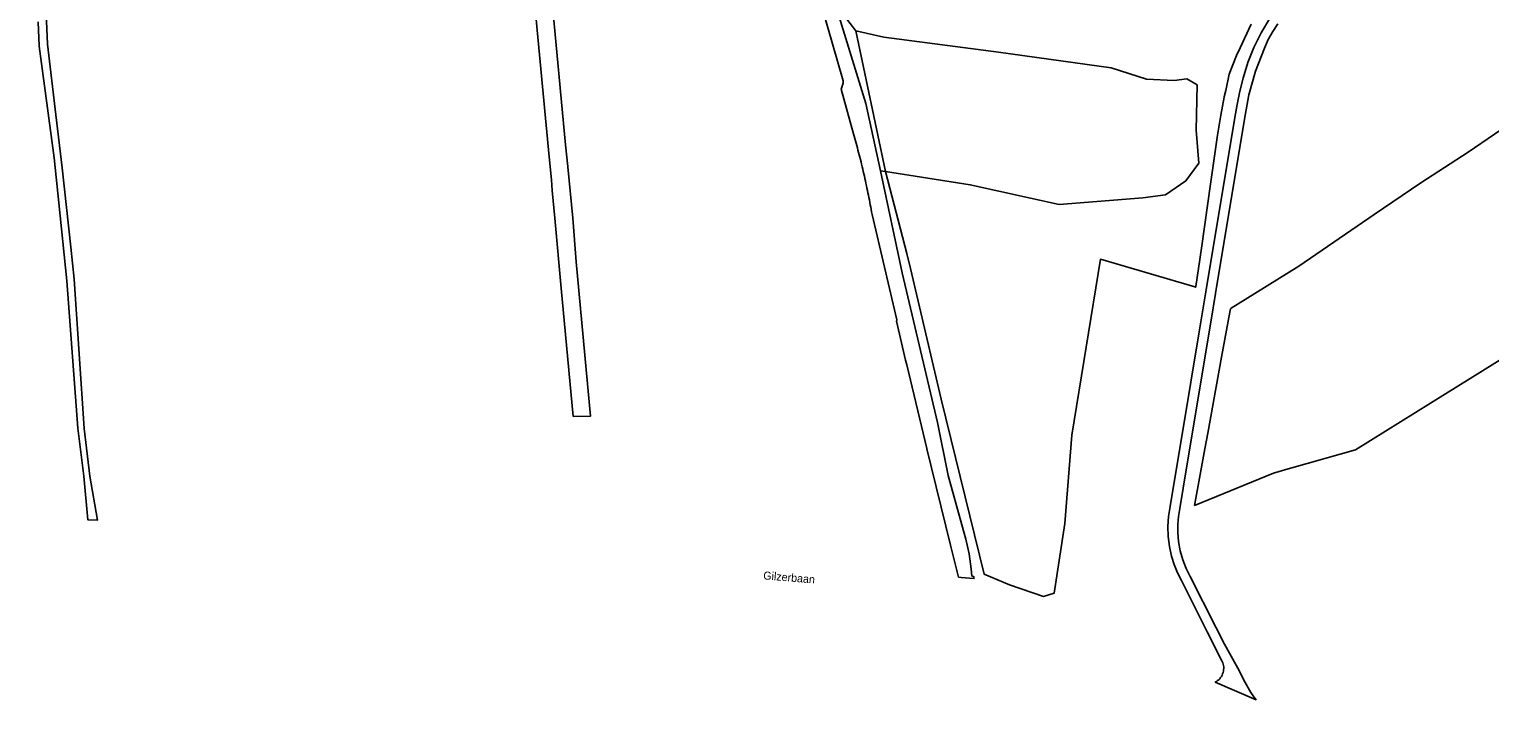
# Model space of a CAD drawing. Extents: x 126000 to 131009, y 393000 to 395500.
# Drawn here: x 128621.8 to 129078, y 393865.3 to 394074.8 of the extents above; entities that cross this region are included whole.
import ezdxf

# ---------------------------------------------------------------- set-up
doc = ezdxf.new("R2010")
doc.units = 0
doc.layers.add('gg-anno-openbare ruimte label', color=7, linetype='Continuous')
doc.layers.add('gx-grn-maaiveld', color=7, linetype='Continuous')

msp = doc.modelspace()

# ---------------------------------------------------------------- linework, layer by layer
at = {"layer": 'gx-grn-maaiveld'}
for p, q in [((128879.97, 394074.24), (128876.47, 394078.85)), ((128879.97, 394074.24), (128889.22, 394030.27)), ((128875.38, 394056.07), (128879.06, 394042.84)), ((128879.06, 394042.84), (128879.27, 394042.11)), ((128879.27, 394042.11), (128879.48, 394041.38)), ((128879.48, 394041.38), (128879.69, 394040.65)), ((128879.69, 394040.65), (128879.89, 394039.92)), ((128879.89, 394039.92), (128880.09, 394039.18)), ((128880.09, 394039.18), (128880.29, 394038.45)), ((128880.29, 394038.45), (128880.49, 394037.71)), ((128880.49, 394037.71), (128880.68, 394036.98)), ((128880.68, 394036.98), (128880.87, 394036.24)), ((128880.87, 394036.24), (128881.06, 394035.51)), ((128881.06, 394035.51), (128881.25, 394034.77)), ((128881.25, 394034.77), (128881.44, 394034.03)), ((128881.44, 394034.03), (128881.62, 394033.29)), ((128881.62, 394033.29), (128881.8, 394032.56)), ((128881.8, 394032.56), (128881.98, 394031.82)), ((128881.98, 394031.82), (128882.16, 394031.08)), ((128882.16, 394031.08), (128882.33, 394030.34)), ((128882.33, 394030.34), (128882.5, 394029.6)), ((128882.5, 394029.6), (128882.67, 394028.86)), ((128882.67, 394028.86), (128882.84, 394028.11)), ((128882.84, 394028.11), (128883, 394027.37)), ((128883, 394027.37), (128883.17, 394026.63)), ((128887.76, 394030.5), (128889.22, 394030.27)), ((128883.17, 394026.63), (128883.33, 394025.89)), ((128883.33, 394025.89), (128883.49, 394025.14)), ((128883.49, 394025.14), (128883.64, 394024.4)), ((128883.64, 394024.4), (128883.8, 394023.65)), ((128883.8, 394023.65), (128883.95, 394022.91)), ((128883.95, 394022.91), (128884.1, 394022.16)), ((128884.1, 394022.16), (128884.24, 394021.42)), ((128884.24, 394021.42), (128884.39, 394020.67)), ((128884.39, 394020.67), (128884.53, 394019.92)), ((128884.53, 394019.92), (128884.67, 394019.18)), ((128884.67, 394019.18), (128884.81, 394018.43)), ((128884.81, 394018.43), (128884.94, 394017.68)), ((128884.94, 394017.68), (128885.08, 394016.93))]:
    msp.add_line(p, q, dxfattribs=at)
for points in [[(128828.6, 394247.02), (128829.53, 394243.56), (128838.31, 394208.23), (128846.42, 394173.36), (128852.76, 394149.45), (128861.61, 394114.51), (128869.58, 394081.05), (128876.04, 394058.69)], [(128759.2, 394228.43), (128760.92, 394219.51), (128767.43, 394220.06), (128769.04, 394201.85), (128769.25, 394199.44), (128771.33, 394175.91), (128773.25, 394154.18), (128773.65, 394149.73), (128776.82, 394114.01), (128780.53, 394074.46), (128784.25, 394034.91), (128784.93, 394027.71), (128785.2, 394024.42), (128785.98, 394015.73), (128787.94, 393993.89), (128791.77, 393953.8), (128797.12, 393953.84), (128792.62, 394002.12), (128791.67, 394015.76), (128790.05, 394031.77), (128790.04, 394031.86), (128789.35, 394038.64), (128782.4, 394113.3)], [(128621.84, 394156.1), (128623.54, 394132.74), (128626.23, 394101.1), (128627.6, 394070.06), (128630.19, 394048.01), (128632.13, 394031.44), (128634.84, 394006.64), (128635.93, 393996.66), (128639, 393950.04), (128640.73, 393935.13), (128643.18, 393921.39), (128640.19, 393921.48), (128638.86, 393935.1), (128637.02, 393950.08), (128633.61, 393996.15), (128631.06, 394020.49), (128629.59, 394034.57), (128624.98, 394069.45), (128624.64, 394077.07)], [(128873.52, 394082.73), (128883.09, 394051.54), (128887.76, 394030.5)], [(129009.15, 394078.04), (129006.55, 394073.66), (129004.31, 394069.09), (129002.45, 394064.36), (129000.96, 394059.48), (128999.94, 394055.4), (128999.08, 394051.3), (128998.34, 394047.18), (128989.41, 393993.35), (128987.13, 393979.64), (128984.62, 393964.5), (128978.16, 393925.61), (128977.68, 393922.53), (128977.48, 393919.41), (128977.57, 393916.29), (128977.96, 393913.19), (128978.63, 393910.14), (128979.47, 393907.52), (128980.49, 393904.97), (128981.7, 393902.5), (128989.73, 393886.52), (128992.42, 393881.18), (128994.03, 393877.98), (128994.26, 393877.61), (128994.46, 393877.22), (128994.63, 393876.8), (128994.76, 393876.38), (128994.85, 393875.95), (128994.9, 393875.51), (128994.91, 393875.07), (128994.88, 393874.63), (128994.82, 393874.19), (128994.71, 393873.76), (128994.57, 393873.34), (128994.39, 393872.94), (128994.17, 393872.55), (128993.92, 393872.19), (128993.64, 393871.84), (128993.34, 393871.54), (128993.01, 393871.25), (128992.66, 393871), (128992.28, 393870.78), (129005.02, 393865.26), (129004.33, 393866.16), (129003.41, 393867.52), (129001.62, 393870.63), (128999.26, 393875.14), (128995.19, 393882.6), (128992.45, 393887.91), (128984.43, 393903.73), (128983.15, 393906.33), (128982.11, 393909.04), (128981.32, 393911.83), (128980.8, 393914.69), (128980.54, 393917.58), (128980.56, 393920.06), (128980.76, 393922.53), (128981.16, 393924.98), (128982.23, 393931.38), (128983.19, 393937.16), (128990.94, 393983.87), (128992.32, 393992.18), (129001.36, 394046.65), (129002.76, 394054.24), (129004.84, 394061.68), (129007.59, 394068.89), (129008.8, 394071.51), (129010.2, 394074.05), (129011.78, 394076.47)], [(128879.97, 394074.24), (128888.76, 394072.34), (128924.56, 394067.64), (128959.79, 394062.66), (128970.8, 394059.12), (128979.44, 394058.78), (128983.37, 394059.29), (128986.66, 394057.37), (128986.27, 394043.23), (128987.15, 394032.95), (128983.02, 394027.43), (128976.75, 394022.99), (128969.61, 394022.11), (128943.47, 394020.05), (128915.74, 394026.19), (128889.22, 394030.27)], [(128889.22, 394030.27), (128895.93, 394004.67), (128897.03, 394000), (128906.61, 393959.16), (128920.11, 393904.49), (128928.01, 393901.2), (128938.63, 393897.57), (128941.94, 393898.54), (128945.28, 393920.3), (128947.47, 393947.97), (128956.38, 394002.89), (128985.9, 393994.24), (128986.13, 393994.18), (128986.16, 393994.34), (128987.02, 394000), (128987.99, 394006.38), (128990.82, 394026.33), (128992.95, 394041.63), (128993.99, 394047.88), (128995.04, 394053.51), (128995.06, 394053.61), (128995.52, 394055.63), (128996.6, 394060.69), (128998.85, 394066.54), (129000, 394068.99), (129003.46, 394076.35)], [(129087.67, 394047.63), (129071.23, 394036.4), (129056.47, 394026.76), (129041.86, 394016.84), (129018.34, 394000.72), (128998.58, 393988.48), (128997.59, 393987.79), (128997.05, 393987.4), (128996.86, 393986.36), (128994.26, 393972.3), (128989.89, 393948.58), (128988.98, 393943.65), (128987.51, 393935.65), (128985.78, 393925.99), (129010.4, 393936.05), (129015.75, 393937.61), (129016.22, 393937.75), (129036.06, 393943.39)], [(129186.75, 394037.46), (129121.15, 393996.31), (129064.19, 393960.89), (129036.06, 393943.39)], [(128885.08, 394016.93), (128892.82, 393983.96), (128892.77, 393983.81), (128892.72, 393983.67), (128892.67, 393983.56), (128895.53, 393971.36), (128895.96, 393969.96), (128902.2, 393943.82), (128902.19, 393943.7), (128902.19, 393943.68), (128909.62, 393913.59), (128912.1, 393903.59), (128912.95, 393903.5), (128916.91, 393903.11), (128916.88, 393903.76), (128916.24, 393903.89), (128916.02, 393906.2), (128915.35, 393910.83), (128914.38, 393915.4), (128913.13, 393919.91), (128908.82, 393935.29), (128905.47, 393951.88), (128894.45, 393998.63), (128887.76, 394030.5)]]:
    msp.add_lwpolyline(points, dxfattribs=at)
msp.add_arc((128870.92, 394058.58), 5.12, 330.6062, 1.2803, dxfattribs=at)

# ---------------------------------------------------------------- texts
at = {"layer": 'gg-anno-openbare ruimte label'}
msp.add_text('Gilzerbaan', height=2.5, rotation=355.3, dxfattribs=at).set_placement((128851.02, 393902.91))

doc.saveas('drawing.dxf')
